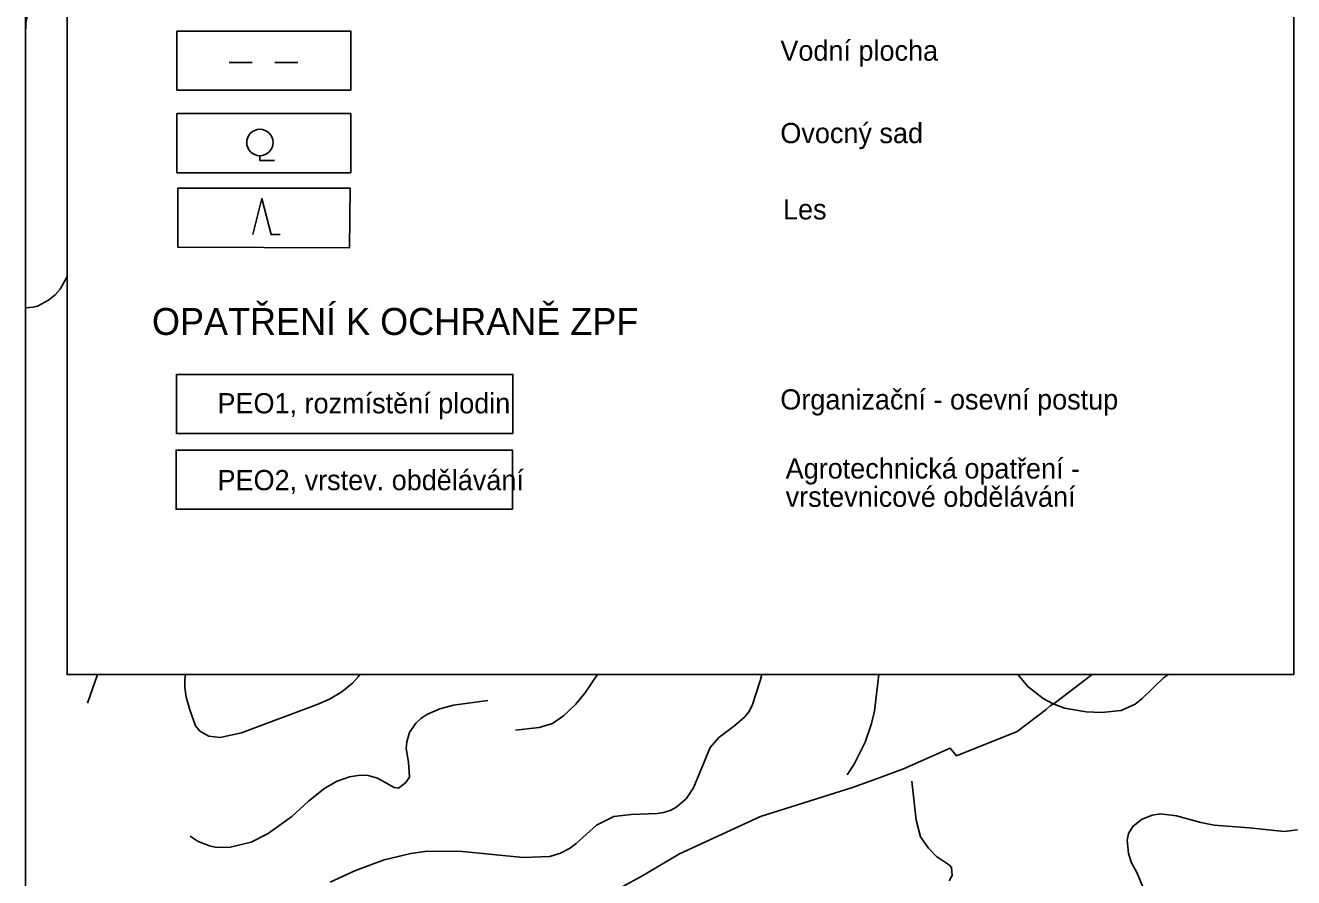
# Model space of a CAD drawing. Extents: x -662620 to -656370, y -1067090 to -1062990.
# Drawn here: x -662620 to -661678, y -1065844 to -1065211 of the extents above; entities that cross this region are included whole.
import ezdxf

# ---------------------------------------------------------------- set-up
doc = ezdxf.new("R2010")
doc.units = 0
for name, color, linetype in [('Agrotechnicka_opatreni_hrazkovani_a_dulkovani__mulcovani', 7, 'Continuous'), ('HRANICE_KATASTRÁLNÍHO_ÚZEMÍ', 7, 'Continuous'), ('KATASTRÁLNÍ_ÚZEMÍ_-_POPIS', 7, 'Continuous'), ('LESNÍ_POZEMEK_-_STÁVAJÍCÍ', 7, 'Continuous'), ('LESNÍ_POZEMEK_-_ZNAČKA', 7, 'Continuous'), ('Organizacni_opatreni_ochranne_zatravnení__protierozni_rozmistovani_plodin__osevni_postup__stridani_plodin', 7, 'Continuous'), ('ORGANIZACNI_OPATRENÍ_-_POPIS', 7, 'Continuous'), ('OVOCNÝ_SAD_-_STÁVAJÍCÍ', 7, 'Continuous'), ('OVOCNÝ_SAD_-_ZNAČKA', 7, 'Continuous'), ('PLYNOVOD_-_VTL', 7, 'Continuous'), ('ram', 7, 'Continuous'), ('VODNÍ_PLOCHA_-_STÁVAJÍCÍ', 7, 'Continuous'), ('VODNÍ_PLOCHA_-_ZNAČKA', 7, 'Continuous'), ('VRSTEVNICE_ZDŮRAZNĚNÁ', 7, 'Continuous'), ('VRSTEVNICE_ZÁKLADNÍ', 7, 'Continuous')]:
    doc.layers.add(name, color=color, linetype=linetype)

msp = doc.modelspace()

# ---------------------------------------------------------------- linework, layer by layer
at = {"layer": 'Agrotechnicka_opatreni_hrazkovani_a_dulkovani__mulcovani'}
msp.add_lwpolyline([(-662258.36, -1065570.19), (-662508.15, -1065570.19), (-662508.15, -1065526.28), (-662258.36, -1065526.28)], close=True, dxfattribs=at)
at = {"layer": 'HRANICE_KATASTRÁLNÍHO_ÚZEMÍ'}
msp.add_lwpolyline([(-662176.37, -1065850.47), (-662162.75, -1065842.94), (-662134.45, -1065826.04), (-662074.15, -1065798.5), (-662006.04, -1065776.97), (-661988.22, -1065770.5), (-661968.03, -1065762.87), (-661933.35, -1065747.68), (-661928.63, -1065753.35), (-661883.67, -1065735.34), (-661862.14, -1065718.86), (-661859.09, -1065716.29), (-661855.28, -1065713.81), (-661828.01, -1065692.96)], dxfattribs=at)
at = {"layer": 'LESNÍ_POZEMEK_-_STÁVAJÍCÍ'}
for p, q in [((-662506.78, -1065331.77), (-662379, -1065331.77)), ((-662506.78, -1065375.68), (-662506.78, -1065331.77)), ((-662379, -1065331.77), (-662379.43, -1065376.12)), ((-662379.43, -1065376.12), (-662506.78, -1065375.68))]:
    msp.add_line(p, q, dxfattribs=at)
msp.add_lwpolyline([(-662506.78, -1065331.77), (-662379, -1065331.77), (-662379.43, -1065376.12), (-662506.78, -1065375.68)], close=True, dxfattribs=at)
at = {"layer": 'LESNÍ_POZEMEK_-_ZNAČKA'}
msp.add_lwpolyline([(-662451.23, -1065366.3), (-662444.41, -1065339.54), (-662437.59, -1065366.3), (-662430.77, -1065366.3)], dxfattribs=at)
at = {"layer": 'Organizacni_opatreni_ochranne_zatravnení__protierozni_rozmistovani_plodin__osevni_postup__stridani_plodin'}
msp.add_lwpolyline([(-662258.08, -1065513.97), (-662507.92, -1065513.97), (-662507.92, -1065470.05), (-662258.08, -1065470.05)], close=True, dxfattribs=at)
at = {"layer": 'OVOCNÝ_SAD_-_STÁVAJÍCÍ'}
for p, q in [((-662507.49, -1065276.37), (-662378.39, -1065276.37)), ((-662507.49, -1065320.29), (-662507.49, -1065276.37)), ((-662378.39, -1065276.37), (-662378.39, -1065320.29)), ((-662378.39, -1065320.29), (-662507.49, -1065320.29))]:
    msp.add_line(p, q, dxfattribs=at)
msp.add_lwpolyline([(-662507.49, -1065276.37), (-662378.39, -1065276.37), (-662378.39, -1065320.29), (-662507.49, -1065320.29)], close=True, dxfattribs=at)
at = {"layer": 'OVOCNÝ_SAD_-_ZNAČKA'}
for points in [[(-662445.88, -1065311.11), (-662445.88, -1065307.64)], [(-662445.88, -1065311.11), (-662435.04, -1065311.11)]]:
    msp.add_lwpolyline(points, dxfattribs=at)
msp.add_circle((-662445.88, -1065297.85), 9.79, dxfattribs=at)
at = {"layer": 'PLYNOVOD_-_VTL'}
msp.add_lwpolyline([(-662588.99, -1063216.18), (-661678.37, -1063216.18), (-661678.37, -1065692.96), (-662588.99, -1065692.96)], close=True, dxfattribs=at)
at = {"layer": 'ram'}
msp.add_lwpolyline([(-662620.02, -1067089.66), (-662620.02, -1062989.66), (-656370.02, -1062989.66), (-656370.02, -1067089.66), (-662620.02, -1067089.66)], dxfattribs=at)
at = {"layer": 'VODNÍ_PLOCHA_-_STÁVAJÍCÍ'}
for p, q in [((-662507.49, -1065215.15), (-662378.39, -1065215.15)), ((-662507.49, -1065259.07), (-662507.49, -1065215.15)), ((-662378.39, -1065215.15), (-662378.39, -1065259.07)), ((-662378.39, -1065259.07), (-662507.49, -1065259.07))]:
    msp.add_line(p, q, dxfattribs=at)
msp.add_lwpolyline([(-662507.49, -1065215.15), (-662378.39, -1065215.15), (-662378.39, -1065259.07), (-662507.49, -1065259.07)], close=True, dxfattribs=at)
at = {"layer": 'VODNÍ_PLOCHA_-_ZNAČKA'}
for points in [[(-662468.66, -1065238.5), (-662451.67, -1065238.5)], [(-662434.69, -1065238.5), (-662417.7, -1065238.5)]]:
    msp.add_lwpolyline(points, dxfattribs=at)
at = {"layer": 'VRSTEVNICE_ZDŮRAZNĚNÁ'}
msp.add_lwpolyline([(-662393.69, -1065847.17), (-662374.85, -1065838.46), (-662353.72, -1065830.61), (-662333.74, -1065825.76), (-662321.75, -1065824.04), (-662295.48, -1065824.47), (-662250.38, -1065828.9), (-662230.68, -1065828.04), (-662222.83, -1065825.61), (-662216.12, -1065822.19), (-662210.98, -1065818.48), (-662195.99, -1065804.92), (-662183.19, -1065798.31), (-662170.37, -1065796.86), (-662151.03, -1065796.21), (-662146.18, -1065795.5), (-662141.33, -1065793.93), (-662137.04, -1065791.64), (-662129.34, -1065785.22), (-662123.91, -1065777.08), (-662111.49, -1065747.25), (-662105.07, -1065739.83), (-662093.22, -1065730.83), (-662085.94, -1065724.27), (-662082.95, -1065720.56), (-662080.52, -1065715.99), (-662074.52, -1065697.72), (-662073.23, -1065692.96)], dxfattribs=at)
at = {"layer": 'VRSTEVNICE_ZÁKLADNÍ'}
for points in [[(-662620.02, -1065218.45), (-662619.7, -1065208.75), (-662617.98, -1065201.87), (-662614.11, -1065194.99), (-662610.81, -1065191.55), (-662604.36, -1065186.39), (-662594.61, -1065181.37), (-662588.99, -1065179.3)], [(-662620.02, -1065218.45), (-662619.7, -1065208.75), (-662617.98, -1065201.87), (-662614.11, -1065194.99), (-662610.81, -1065191.55), (-662604.36, -1065186.39), (-662594.61, -1065181.37), (-662588.99, -1065179.3)], [(-662620.02, -1065420.56), (-662614.39, -1065420.2), (-662610.95, -1065419.34), (-662602.92, -1065414.9), (-662597.91, -1065410.88), (-662594.18, -1065406.73), (-662588.99, -1065397.48)], [(-662620.02, -1065420.56), (-662614.39, -1065420.2), (-662610.95, -1065419.34), (-662602.92, -1065414.9), (-662597.91, -1065410.88), (-662594.18, -1065406.73), (-662588.99, -1065397.48)], [(-662566.45, -1065692.96), (-662573.82, -1065714.13)], [(-662566.45, -1065692.96), (-662573.82, -1065714.13)], [(-662501.03, -1065692.96), (-662501.6, -1065696.58), (-662501.74, -1065702.57), (-662500.6, -1065709.71), (-662498.03, -1065719.13), (-662493.6, -1065731.12), (-662490.46, -1065734.97), (-662483.9, -1065738.69), (-662475.33, -1065739.68), (-662459.63, -1065736.26), (-662403.39, -1065715.28), (-662394.26, -1065711.28), (-662385.12, -1065705.86), (-662377.13, -1065699.29), (-662372.99, -1065694.72), (-662371.78, -1065692.96)], [(-662501.03, -1065692.96), (-662501.6, -1065696.58), (-662501.74, -1065702.57), (-662500.6, -1065709.71), (-662498.03, -1065719.13), (-662493.6, -1065731.12), (-662490.46, -1065734.97), (-662483.9, -1065738.69), (-662475.33, -1065739.68), (-662459.63, -1065736.26), (-662403.39, -1065715.28), (-662394.26, -1065711.28), (-662385.12, -1065705.86), (-662377.13, -1065699.29), (-662372.99, -1065694.72), (-662371.78, -1065692.96)], [(-662256.19, -1065734.39), (-662238.53, -1065732.4), (-662228.68, -1065729.41), (-662220.4, -1065723.7), (-662211.41, -1065714.85), (-662204.7, -1065706.71), (-662195.32, -1065692.96)], [(-662256.19, -1065734.39), (-662238.53, -1065732.4), (-662228.68, -1065729.41), (-662220.4, -1065723.7), (-662211.41, -1065714.85), (-662204.7, -1065706.71), (-662195.32, -1065692.96)], [(-662009.78, -1065767.48), (-662004.71, -1065759.56), (-661996.59, -1065743.11), (-661991.74, -1065729.41), (-661989.6, -1065720.27), (-661986.47, -1065692.96)], [(-662009.78, -1065767.48), (-662004.71, -1065759.56), (-661996.59, -1065743.11), (-661991.74, -1065729.41), (-661989.6, -1065720.27), (-661986.47, -1065692.96)], [(-661771.24, -1065692.96), (-661775.06, -1065695.29), (-661791.05, -1065710.99), (-661796.18, -1065714.85), (-661806.46, -1065719.7), (-661821.02, -1065721.13), (-661832.44, -1065720.56), (-661848.43, -1065717.99), (-661857.56, -1065714.56), (-661864.41, -1065710.85), (-661875.69, -1065701.86), (-661883.18, -1065692.96)], [(-661771.24, -1065692.96), (-661775.06, -1065695.29), (-661791.05, -1065710.99), (-661796.18, -1065714.85), (-661806.46, -1065719.7), (-661821.02, -1065721.13), (-661832.44, -1065720.56), (-661848.43, -1065717.99), (-661857.56, -1065714.56), (-661864.41, -1065710.85), (-661875.69, -1065701.86), (-661883.18, -1065692.96)], [(-662497.74, -1065813.08), (-662491.81, -1065816.87), (-662483.26, -1065820.27), (-662478.19, -1065821.33), (-662467.91, -1065821.19), (-662452.49, -1065817.33), (-662439.65, -1065811.05), (-662422.23, -1065798.49), (-662409.82, -1065786.93), (-662397.68, -1065777.37), (-662388.55, -1065772.09), (-662379.41, -1065768.95), (-662371.42, -1065767.66), (-662365.42, -1065767.95), (-662358.57, -1065769.95), (-662346.3, -1065776.8), (-662342.87, -1065777.22), (-662337.73, -1065773.37), (-662334.88, -1065769.23), (-662335.45, -1065757.96), (-662337.31, -1065747.96), (-662336.73, -1065742.83), (-662334.88, -1065735.97), (-662330.17, -1065729.12), (-662326.32, -1065725.55), (-662322.03, -1065722.7), (-662312.33, -1065718.42), (-662302.05, -1065715.7), (-662276.78, -1065712.14)], [(-662497.74, -1065813.08), (-662491.81, -1065816.87), (-662483.26, -1065820.27), (-662478.19, -1065821.33), (-662467.91, -1065821.19), (-662452.49, -1065817.33), (-662439.65, -1065811.05), (-662422.23, -1065798.49), (-662409.82, -1065786.93), (-662397.68, -1065777.37), (-662388.55, -1065772.09), (-662379.41, -1065768.95), (-662371.42, -1065767.66), (-662365.42, -1065767.95), (-662358.57, -1065769.95), (-662346.3, -1065776.8), (-662342.87, -1065777.22), (-662337.73, -1065773.37), (-662334.88, -1065769.23), (-662335.45, -1065757.96), (-662337.31, -1065747.96), (-662336.73, -1065742.83), (-662334.88, -1065735.97), (-662330.17, -1065729.12), (-662326.32, -1065725.55), (-662322.03, -1065722.7), (-662312.33, -1065718.42), (-662302.05, -1065715.7), (-662276.78, -1065712.14)], [(-661961.98, -1065772.24), (-661958.62, -1065801.06), (-661955.34, -1065813.48), (-661949.49, -1065821.9), (-661943.49, -1065828.04), (-661933.93, -1065834.46), (-661932.5, -1065836.18), (-661931.97, -1065842.23), (-661934.08, -1065846.14)], [(-661675.43, -1065808.2), (-661685.42, -1065809.63), (-661711.4, -1065806.77), (-661737.38, -1065804.77), (-661747.37, -1065802.78), (-661765.35, -1065797.92), (-661777.34, -1065796.49), (-661783.34, -1065797.35), (-661791.33, -1065800.49), (-661797.9, -1065805.77), (-661801.06, -1065810.9), (-661801.91, -1065815.86), (-661801.04, -1065825.9), (-661798.75, -1065832.89), (-661794.61, -1065840.46), (-661789.76, -1065851.88)], [(-661675.43, -1065808.2), (-661685.42, -1065809.63), (-661711.4, -1065806.77), (-661737.38, -1065804.77), (-661747.37, -1065802.78), (-661765.35, -1065797.92), (-661777.34, -1065796.49), (-661783.34, -1065797.35), (-661791.33, -1065800.49), (-661797.9, -1065805.77), (-661801.06, -1065810.9), (-661801.91, -1065815.86), (-661801.04, -1065825.9), (-661798.75, -1065832.89), (-661794.61, -1065840.46), (-661789.76, -1065851.88)]]:
    msp.add_lwpolyline(points, dxfattribs=at)

# ---------------------------------------------------------------- texts
at = {"layer": 'Agrotechnicka_opatreni_hrazkovani_a_dulkovani__mulcovani'}
msp.add_text('PEO2, vrstev. obdělávání', height=15, dxfattribs=at).set_placement((-662477.36, -1065556.05))
at = {"layer": 'KATASTRÁLNÍ_ÚZEMÍ_-_POPIS'}
for s, height, p in [('Vodní plocha', 15, (-662059.49, -1065237.11)), ('Ovocný sad', 15, (-662059.49, -1065298.33)), ('Les', 15, (-662057.53, -1065354.98)), ('OPATŘENÍ K OCHRANĚ ZPF', 20, (-662526.02, -1065440.76)), ('Organizační - osevní postup', 15, (-662059.52, -1065496.14)), ('Agrotechnická opatření - ', 15, (-662055.55, -1065547.41)), ('vrstevnicové obdělávání', 15, (-662055.55, -1065568.41))]:
    msp.add_text(s, height=height, dxfattribs=at).set_placement(p)
at = {"layer": 'ORGANIZACNI_OPATRENÍ_-_POPIS'}
msp.add_text('PEO1, rozmístění plodin', height=15, dxfattribs=at).set_placement((-662477.39, -1065498.99))

doc.saveas('drawing.dxf')
